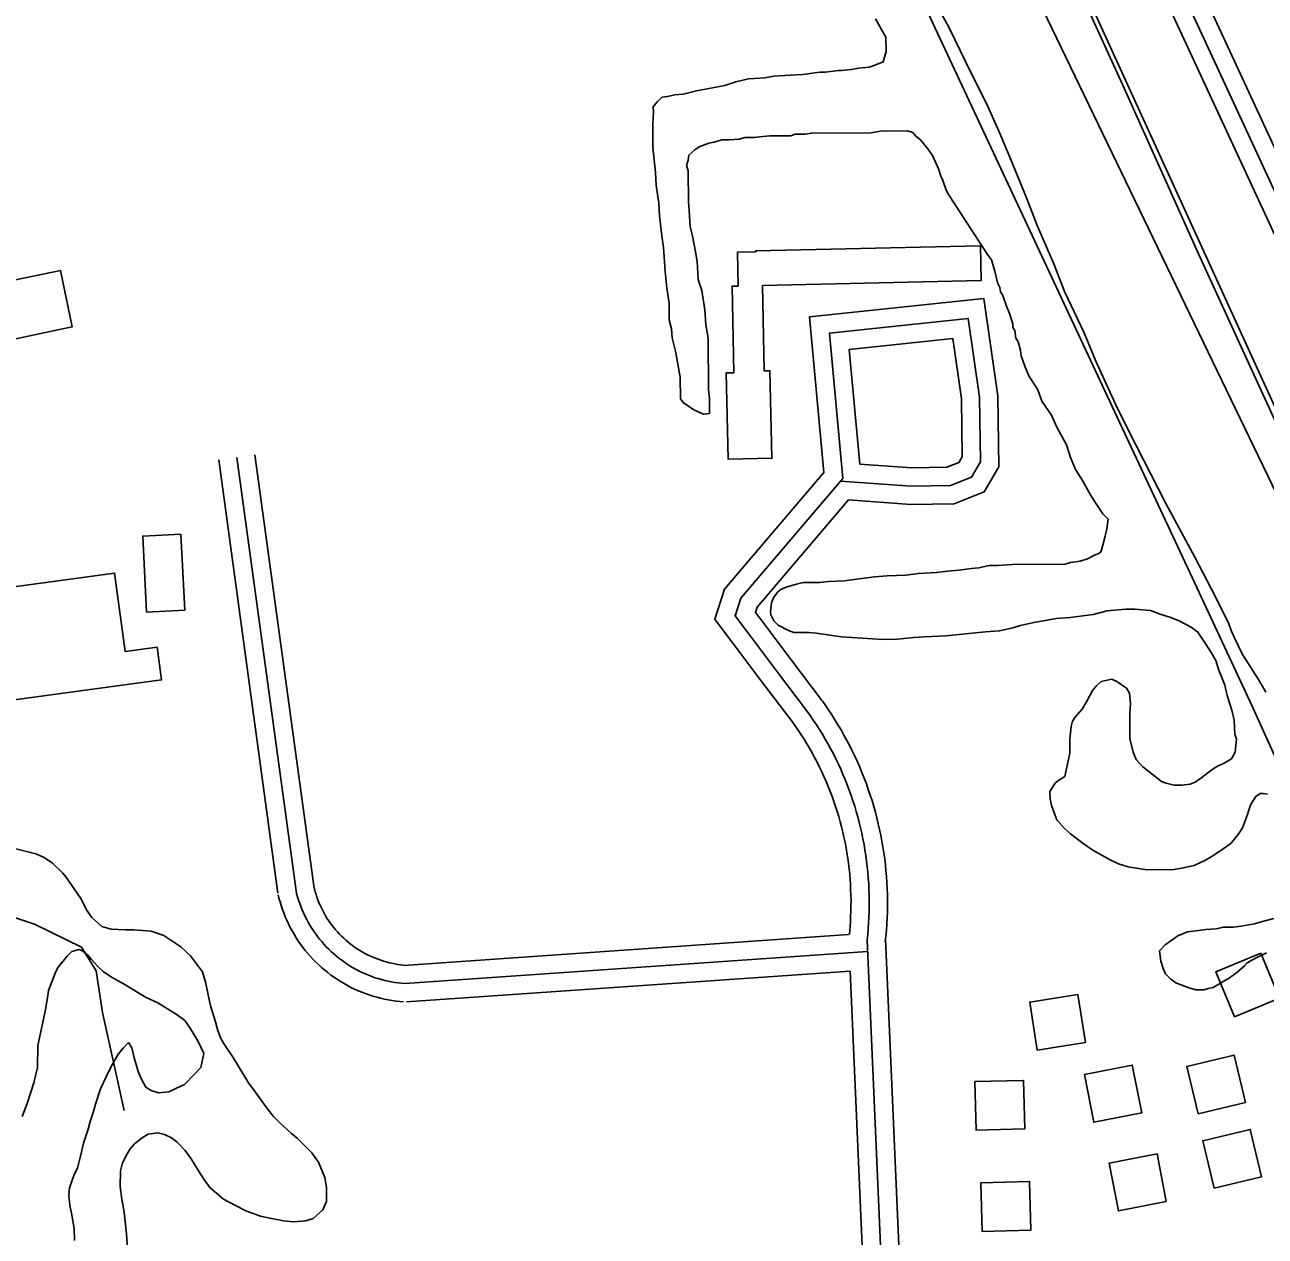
# Model space of a CAD drawing. Extents: x 3313442 to 3351311, y 721974 to 747360.
# Drawn here: x 3326444 to 3327462, y 736401 to 737395 of the extents above; entities that cross this region are included whole.
import ezdxf

# ---------------------------------------------------------------- set-up
doc = ezdxf.new("R2010")
doc.units = 0
for name, color, linetype in [('V-BLDG-OTLN', 7, 'Continuous'), ('V-RAIL-TRAK', 7, 'Continuous'), ('V-ROAD-CNTR', 7, 'Continuous'), ('V-SITE-VEGE', 7, 'Continuous'), ('V-TOPO-SHOR', 7, 'Continuous')]:
    doc.layers.add(name, color=color, linetype=linetype)

msp = doc.modelspace()

# ---------------------------------------------------------------- linework, layer by layer
at = {"layer": 'V-BLDG-OTLN'}
for points in [[(3327049.1, 737180.9), (3327050.7, 737110.7), (3327055.3, 737110.8), (3327057, 737039.1), (3327021, 737038.3), (3327019.4, 737109.1), (3327025.8, 737109.2), (3327024.2, 737180.3), (3327029.2, 737180.4), (3327028.6, 737208.1), (3327043.7, 737208.4), (3327043.7, 737209.3), (3327228.2, 737213.5), (3327228.8, 737185)], [(3326414.7, 737181), (3326472.8, 737193.2), (3326482.5, 737146.8), (3326424.5, 737134.6)], [(3326571.7, 736976.7), (3326574.9, 736914.4), (3326543.6, 736912.8), (3326540.4, 736975.1)], [(3326350.1, 736829.3), (3326337.7, 736920.4), (3326517.3, 736944.8), (3326526, 736880.5), (3326552.2, 736884.1), (3326555.9, 736857.1)], [(3327458.3, 736632.9), (3327421.4, 736617.6), (3327436.7, 736580.6), (3327473.6, 736596)], [(3327308.1, 736598.9), (3327268.6, 736592.7), (3327274.8, 736553.2), (3327314.3, 736559.4)], [(3327360.5, 736501.7), (3327352.8, 736540.9), (3327313.6, 736533.3), (3327321.2, 736494)], [(3327406.8, 736501), (3327445.7, 736510.3), (3327436.4, 736549.2), (3327397.5, 736539.9)], [(3327223.5, 736527.5), (3327224.5, 736487.5), (3327264.5, 736488.5), (3327263.5, 736528.4)], [(3327420, 736440), (3327458.9, 736449.3), (3327449.6, 736488.2), (3327410.7, 736478.9)], [(3327380.7, 736428.9), (3327373.1, 736468.2), (3327333.8, 736460.5), (3327341.5, 736421.3)], [(3327228.5, 736444.4), (3327229.5, 736404.4), (3327269.5, 736405.4), (3327268.5, 736445.4)]]:
    msp.add_lwpolyline(points, close=True, dxfattribs=at)
at = {"layer": 'V-RAIL-TRAK'}
for points in [[(3327407.2, 737206.7), (3327346, 737342.7), (3327255.2, 737542), (3327151.4, 737770.4), (3327055.5, 737980.5), (3327019.5, 738058.9), (3326965.1, 738177.2), (3326868.8, 738389.1), (3326793.1, 738556.9), (3326699.8, 738760.5), (3326584.4, 739013.9)], [(3327407.2, 737206.7), (3327546.6, 736902.6), (3327711.2, 736542), (3327854.4, 736231.1)]]:
    msp.add_lwpolyline(points, dxfattribs=at)
at = {"layer": 'V-ROAD-CNTR'}
for points in [[(3328479, 734877.1), (3327825, 736304.4), (3326995.4, 738119.3), (3326777.2, 738600.5)], [(3326912.1, 738468.3), (3327018.9, 738244.6), (3327212.6, 737813.3), (3327328.5, 737562.7), (3327539.8, 737106.8), (3327748.9, 736642.6), (3327981.7, 736133.7), (3328101.7, 735880.4), (3328340.2, 735352.9), (3328536.1, 734929.8)], [(3326898.6, 738461.8), (3327005.3, 738238.3), (3327198.9, 737807.1), (3327314.9, 737556.4), (3327526.2, 737100.6), (3327735.2, 736636.4), (3327968.1, 736127.4), (3328035.4, 735985.4)], [(3327396.4, 737452.1), (3327495.3, 737238.6)], [(3327099.6, 737027.3), (3327087.8, 737155.1), (3327230.9, 737170.3), (3327242.5, 737090.2), (3327243.2, 737032.1), (3327231.1, 737011.6), (3327206.7, 737001.7), (3327171, 737001.1), (3327119.8, 737004.8)], [(3327115.1, 737022.4), (3327104.1, 737141.8), (3327218.1, 737153.8), (3327227.5, 737089.1), (3327228.2, 737036.1), (3327220.8, 737023.6), (3327203.6, 737016.6), (3327171.4, 737016.1), (3327113.3, 737020.3)], [(3327129, 737034.2), (3327120.4, 737128.4), (3327205.4, 737137.4), (3327212.5, 737087.9), (3327213.1, 737040.1), (3327210.5, 737035.6), (3327200.6, 737031.6), (3327171.8, 737031.2), (3327129, 737034.2)], [(3326666.3, 736684.1), (3326617.7, 737039.7)], [(3326681.1, 736686.1), (3326632.6, 737041.8)], [(3326651.4, 736682.1), (3326602.9, 737037.7)], [(3327023, 736889.8), (3327010.1, 736907.1), (3327018.1, 736931.7), (3327099.6, 737027.3)], [(3327035, 736898.7), (3327026.7, 736909.8), (3327031.4, 736924.2), (3327115.1, 737022.4)], [(3327047, 736907.7), (3327043.4, 736912.5), (3327044.8, 736916.7), (3327119.8, 737004.8)], [(3327098.2, 736839.9), (3327072.7, 736873.7), (3327047.2, 736907.4), (3327047, 736907.7)], [(3327086.2, 736830.9), (3327060.7, 736864.6), (3327035.2, 736898.4), (3327035, 736898.7)], [(3327074.3, 736821.8), (3327048.7, 736855.6), (3327023.2, 736889.4), (3327023, 736889.7)], [(3327150, 736642.2), (3327150.5, 736646.9), (3327151, 736651.8), (3327151.3, 736656.7), (3327151.6, 736661.5), (3327151.8, 736666.4), (3327151.8, 736671.3), (3327151.9, 736676.2), (3327151.8, 736681.1), (3327151.6, 736686), (3327151.4, 736690.8), (3327151, 736695.7), (3327150.6, 736700.6), (3327150.1, 736705.4), (3327149.6, 736710.3), (3327148.9, 736715.1), (3327148.1, 736720), (3327147.3, 736724.8), (3327146.4, 736729.6), (3327145.4, 736734.4), (3327144.3, 736739.1), (3327143.2, 736743.9), (3327141.9, 736748.6), (3327140.6, 736753.3), (3327139.2, 736758), (3327137.7, 736762.6), (3327136.1, 736767.2), (3327134.5, 736771.8), (3327132.7, 736776.4), (3327130.9, 736781), (3327129.1, 736785.5), (3327127.1, 736789.9), (3327125.1, 736794.4), (3327122.9, 736798.8), (3327120.8, 736803.1), (3327118.5, 736807.5), (3327116.1, 736811.8), (3327113.7, 736816), (3327111.2, 736820.2), (3327108.7, 736824.4), (3327106.1, 736828.5), (3327103.4, 736832.6), (3327100.6, 736836.6), (3327098.5, 736839.6)], [(3327135.1, 736643.8), (3327135.6, 736648.4), (3327136, 736653), (3327136.3, 736657.6), (3327136.6, 736662.2), (3327136.8, 736666.8), (3327136.8, 736671.5), (3327136.9, 736676.1), (3327136.8, 736680.7), (3327136.6, 736685.3), (3327136.4, 736690), (3327136.1, 736694.6), (3327135.7, 736699.2), (3327135.2, 736703.8), (3327134.7, 736708.4), (3327134, 736713), (3327133.3, 736717.5), (3327132.6, 736722.1), (3327131.7, 736726.6), (3327130.7, 736731.2), (3327129.7, 736735.7), (3327128.6, 736740.2), (3327127.4, 736744.6), (3327126.2, 736749.1), (3327124.9, 736753.5), (3327123.4, 736757.9), (3327122, 736762.3), (3327120.4, 736766.7), (3327118.8, 736771), (3327117.1, 736775.3), (3327115.3, 736779.6), (3327113.4, 736783.8), (3327111.5, 736788), (3327109.5, 736792.2), (3327107.4, 736796.3), (3327105.3, 736800.4), (3327103, 736804.5), (3327100.8, 736808.5), (3327098.4, 736812.5), (3327096, 736816.4), (3327093.5, 736820.3), (3327090.9, 736824.2), (3327088.3, 736828), (3327086.2, 736830.9)], [(3327120.6, 736648.2), (3327121.4, 736658.5), (3327121.6, 736662.9), (3327121.8, 736667.3), (3327121.8, 736671.6), (3327121.9, 736676), (3327121.8, 736680.3), (3327121.6, 736684.7), (3327121.4, 736689.1), (3327121.1, 736693.4), (3327120.8, 736697.8), (3327120.3, 736702.1), (3327119.8, 736706.5), (3327119.2, 736710.8), (3327118.5, 736715.1), (3327117.8, 736719.4), (3327117, 736723.7), (3327116.1, 736728), (3327115.1, 736732.2), (3327114.1, 736736.5), (3327113, 736740.7), (3327111.8, 736744.9), (3327110.5, 736749.1), (3327109.2, 736753.2), (3327107.8, 736757.4), (3327106.3, 736761.5), (3327104.8, 736765.6), (3327103.2, 736769.6), (3327101.5, 736773.7), (3327099.7, 736777.7), (3327097.9, 736781.6), (3327096, 736785.6), (3327094.1, 736789.5), (3327092, 736793.3), (3327089.9, 736797.2), (3327087.8, 736801), (3327085.6, 736804.7), (3327083.3, 736808.4), (3327080.9, 736812.1), (3327078.5, 736815.8), (3327076, 736819.4), (3327074, 736822.2)], [(3326755.8, 736607.8), (3326753, 736608.1), (3326750.2, 736608.4), (3326747.4, 736608.8), (3326744.7, 736609.2), (3326741.9, 736609.8), (3326739.2, 736610.4), (3326736.5, 736611.1), (3326733.8, 736611.9), (3326731.1, 736612.7), (3326728.4, 736613.7), (3326725.8, 736614.7), (3326723.2, 736615.8), (3326720.7, 736616.9), (3326718.1, 736618.1), (3326715.6, 736619.4), (3326713.2, 736620.8), (3326710.8, 736622.2), (3326708.4, 736623.7), (3326706.1, 736625.3), (3326703.8, 736627), (3326701.5, 736628.7), (3326699.4, 736630.4), (3326697.2, 736632.2), (3326695.1, 736634.1), (3326693.1, 736636.1), (3326691.1, 736638.1), (3326689.2, 736640.1), (3326687.4, 736642.3), (3326685.6, 736644.4), (3326683.8, 736646.6), (3326682.2, 736648.9), (3326680.6, 736651.2), (3326679, 736653.5), (3326677.6, 736655.9), (3326676.2, 736658.4), (3326674.8, 736660.9), (3326673.6, 736663.4), (3326672.4, 736665.9), (3326671.3, 736668.5), (3326670.2, 736671.1), (3326669.3, 736673.7), (3326668.4, 736676.4), (3326667.6, 736679.1), (3326666.8, 736681.8), (3326666.3, 736684.1)], [(3326757, 736622.8), (3326754.5, 736623), (3326752.1, 736623.3), (3326749.7, 736623.6), (3326747.4, 736624), (3326745, 736624.5), (3326742.7, 736625), (3326740.4, 736625.6), (3326738.1, 736626.2), (3326735.9, 736627), (3326733.6, 736627.8), (3326731.4, 736628.6), (3326729.2, 736629.5), (3326727, 736630.5), (3326724.9, 736631.5), (3326722.7, 736632.6), (3326720.7, 736633.8), (3326718.6, 736635), (3326716.6, 736636.3), (3326714.6, 736637.6), (3326712.7, 736639), (3326710.8, 736640.5), (3326708.9, 736642), (3326707.1, 736643.5), (3326705.4, 736645.1), (3326703.7, 736646.8), (3326702, 736648.5), (3326700.4, 736650.2), (3326698.8, 736652), (3326697.3, 736653.8), (3326695.8, 736655.7), (3326694.4, 736657.6), (3326693, 736659.6), (3326691.7, 736661.6), (3326690.5, 736663.6), (3326689.3, 736665.7), (3326688.2, 736667.8), (3326687.1, 736669.9), (3326686.1, 736672.1), (3326685.1, 736674.2), (3326684.3, 736676.5), (3326683.4, 736678.7), (3326682.7, 736681), (3326682, 736683.2), (3326681.4, 736685.6), (3326680.9, 736687.7)], [(3326754.6, 736592.9), (3326751.6, 736593.1), (3326748.4, 736593.5), (3326745.2, 736593.9), (3326742, 736594.5), (3326738.8, 736595.1), (3326735.6, 736595.8), (3326732.5, 736596.6), (3326729.4, 736597.5), (3326726.3, 736598.5), (3326723.3, 736599.6), (3326720.2, 736600.7), (3326717.3, 736602), (3326714.3, 736603.3), (3326711.4, 736604.7), (3326708.5, 736606.2), (3326705.7, 736607.8), (3326702.9, 736609.5), (3326700.2, 736611.2), (3326697.5, 736613), (3326694.9, 736614.9), (3326692.3, 736616.9), (3326689.8, 736618.9), (3326687.3, 736621), (3326684.9, 736623.2), (3326682.6, 736625.4), (3326680.3, 736627.7), (3326678.1, 736630.1), (3326676, 736632.5), (3326673.9, 736635), (3326671.9, 736637.6), (3326670, 736640.2), (3326668.1, 736642.8), (3326666.4, 736645.5), (3326664.7, 736648.3), (3326663.1, 736651.1), (3326661.5, 736653.9), (3326660.1, 736656.8), (3326658.7, 736659.8), (3326657.4, 736662.7), (3326656.2, 736665.8), (3326655.1, 736668.8), (3326654.1, 736671.9), (3326653.2, 736675), (3326652.3, 736678.1), (3326651.7, 736680.6)], [(3327119.9, 736648.1), (3326754.8, 736622.8)], [(3327172.5, 735784.9), (3327135.1, 736643.8)], [(3327165.7, 736286), (3327150.1, 736644.4)], [(3327135.5, 736634.2), (3326755.8, 736607.8)], [(3327121.2, 736618.1), (3326756.9, 736592.9)], [(3327149.8, 735960.3), (3327121.2, 736618.1)]]:
    msp.add_lwpolyline(points, dxfattribs=at)
at = {"layer": 'V-SITE-VEGE'}
for points in [[(3327188.2, 737418.5), (3327202.5, 737392.3), (3327220.6, 737355.2), (3327233, 737330.2), (3327243.6, 737307), (3327252.3, 737286.3), (3327266, 737252.8), (3327274.8, 737230.2), (3327288.5, 737198.5), (3327297.2, 737176), (3327313.4, 737141.9), (3327322.8, 737118.7), (3327338.9, 737083.4), (3327350.1, 737060.8), (3327380, 737002.4), (3327404.2, 736957.9), (3327417.8, 736931.7), (3327425.3, 736917.1), (3327432.1, 736903.1), (3327434, 736897.6), (3327436.5, 736892.1), (3327443.3, 736878.1), (3327456.3, 736857.4), (3327462.5, 736847.1)], [(3326988.7, 737287.9), (3326988.1, 737283.6), (3326986.9, 737279.3), (3326988.2, 737275), (3326988.4, 737249.9), (3326989.1, 737242), (3326989.8, 737229.2), (3326991.7, 737221.2), (3326994.2, 737208.4), (3326995.5, 737200.5), (3326996.3, 737185.8), (3326999.4, 737176.6), (3327002, 737160.8), (3327002.7, 737148.5), (3327004.6, 737137.5), (3327004.9, 737095.4), (3327005.6, 737088), (3327005.7, 737075.8), (3327000.8, 737075.1), (3326992.8, 737078.7), (3326984.2, 737084.8), (3326981.8, 737087.8), (3326981.6, 737105.6), (3326977.8, 737126.9), (3326975.2, 737137.9), (3326974.6, 737145.3), (3326972.7, 737152.6), (3326972.6, 737166), (3326970.6, 737178.9), (3326969.3, 737192.3), (3326967.9, 737211.9), (3326966.6, 737221.6), (3326964.6, 737238.1), (3326964, 737248.5), (3326962, 737263.2), (3326961.3, 737273.6), (3326959.3, 737294.4), (3326959.1, 737313.3), (3326959.7, 737323.1), (3326959.6, 737327.4), (3326962.7, 737331.7), (3326966.9, 737335.4), (3326971.2, 737336), (3326977.3, 737337.3), (3326984, 737338), (3326995, 737340.5), (3327018.2, 737345), (3327027.4, 737348.1), (3327037.7, 737350.6), (3327042.6, 737350.7), (3327051.2, 737351.4), (3327058.5, 737352.6), (3327072, 737353.4), (3327082.4, 737354.1), (3327096.4, 737356), (3327100.7, 737356), (3327111.7, 737357.3), (3327114.1, 737357.4), (3327122.1, 737358), (3327128.2, 737359.3), (3327136.7, 737360), (3327142.2, 737361.9), (3327148.3, 737364.4), (3327150.7, 737373), (3327150.6, 737384.6), (3327141.9, 737399.8)], [(3327114.2, 736892.6), (3327093.4, 736895.5), (3327087.3, 736896), (3327075, 736895.9), (3327070.7, 736897.7), (3327062.1, 736902), (3327058.4, 736905.6), (3327056, 736910.5), (3327055.9, 736912.9), (3327056.5, 736920.3), (3327058.3, 736924.6), (3327061.9, 736929.5), (3327064.4, 736931.3), (3327068.6, 736933.2), (3327077.2, 736935.7), (3327082.7, 736937), (3327096.1, 736937.1), (3327103.4, 736937.8), (3327116.3, 736938.5), (3327141.3, 736941.7), (3327151.7, 736942.4), (3327167, 736943.2), (3327177.4, 736944.5), (3327192.1, 736945.2), (3327201.2, 736946.5), (3327210.4, 736947.2), (3327220.8, 736948.5), (3327226.9, 736949.1), (3327235.4, 736951), (3327242.2, 736951.1), (3327254.4, 736951.8), (3327297.8, 736952.2), (3327302.1, 736953.4), (3327310, 736954.7), (3327316.1, 736956.6), (3327322.2, 736959.7), (3327325.2, 736960.9), (3327327.1, 736962.2), (3327327.7, 736964.6), (3327330.6, 736975.1), (3327331.8, 736981.2), (3327333, 736989.1), (3327328.7, 736993.4), (3327322.5, 737002.5), (3327318.7, 737008.6), (3327311.9, 737020.8), (3327306.3, 737029.9), (3327302, 737039.6), (3327298.8, 737050), (3327290.8, 737064.6), (3327286.4, 737074.4), (3327278.4, 737085.9), (3327275.2, 737095.1), (3327267.8, 737106.6), (3327264.7, 737114.6), (3327261.6, 737123.1), (3327260.9, 737127.4), (3327259, 737134.7), (3327257.2, 737137.7), (3327256.5, 737143.9), (3327254.6, 737146.3), (3327254.6, 737149.3), (3327254, 737151.8), (3327252.1, 737157.9), (3327249.6, 737164), (3327246.5, 737172.5), (3327244.6, 737175.6), (3327244, 737179.2), (3327242.1, 737182.9), (3327240.2, 737191.4), (3327237.1, 737201.8), (3327234.6, 737205.4), (3327202.4, 737254.7), (3327199.9, 737259), (3327197.4, 737266.9), (3327195.6, 737270.6), (3327193.7, 737276.7), (3327188.7, 737287.6), (3327185, 737293.1), (3327178.8, 737300.4), (3327175.1, 737303.4), (3327172.6, 737306.5), (3327168.3, 737307.7), (3327145.7, 737307.5), (3327138.4, 737306.2), (3327089.5, 737305.8), (3327084, 737305.1), (3327076, 737305.1), (3327072.4, 737303.8), (3327055.2, 737303.7), (3327046.7, 737303), (3327042.4, 737302.4), (3327035.1, 737302.3), (3327030.2, 737301), (3327021.6, 737300.4), (3327016.1, 737300.3), (3327009.4, 737298.4), (3327005.1, 737297.8), (3326997.2, 737294.7), (3326993.6, 737292.2), (3326988.7, 737287.9)], [(3327463.8, 736763.3), (3327460.1, 736763.9), (3327457.7, 736763.9), (3327454.1, 736761.4), (3327449.8, 736754.6), (3327447.4, 736746.7), (3327443.2, 736735.6), (3327439.6, 736730.1), (3327433.6, 736722.7), (3327427.5, 736718.4), (3327419, 736712.8), (3327412.9, 736709.1), (3327403.7, 736704.7), (3327394.6, 736702.8), (3327387.3, 736701.5), (3327364.6, 736701.3), (3327349.3, 736703.7), (3327341.4, 736706.1), (3327334, 736709.7), (3327320.5, 736717.5), (3327312.5, 736722.9), (3327302, 736730.8), (3327297.1, 736735.1), (3327290.9, 736742.3), (3327289.1, 736746.6), (3327286.5, 736753.9), (3327285.3, 736759.4), (3327285.2, 736765.5), (3327287, 736768.6), (3327289.5, 736772.3), (3327292.5, 736774.8), (3327297.4, 736777.9), (3327301.5, 736796.9), (3327301.4, 736808.5), (3327302.5, 736818.9), (3327303.7, 736823.2), (3327305.5, 736826.2), (3327311.6, 736833), (3327315.2, 736839.2), (3327320, 736848.4), (3327323.1, 736852.1), (3327327.3, 736855.8), (3327329.8, 736856.4), (3327335.9, 736857.7), (3327340.2, 736855.9), (3327348.1, 736850.4), (3327350.6, 736846.2), (3327351.3, 736837.6), (3327350.8, 736829.7), (3327350.9, 736808.9), (3327353.5, 736797.9), (3327356, 736791.8), (3327361.5, 736785.7), (3327376.9, 736773.6), (3327380.6, 736772.4), (3327387.3, 736770.6), (3327393.4, 736770.7), (3327400.2, 736771.4), (3327404.4, 736773.2), (3327409.9, 736776.9), (3327418.4, 736783.7), (3327422.7, 736786.2), (3327428.1, 736788.7), (3327434.2, 736792.4), (3327437.2, 736797.9), (3327438.4, 736808.4), (3327437.1, 736812.6), (3327436.4, 736824.2), (3327434.5, 736832.2), (3327430.8, 736844.4), (3327428.9, 736852.9), (3327423.9, 736865.1), (3327421.4, 736873), (3327417.6, 736879.7), (3327413.3, 736886.4), (3327406.5, 736896.2), (3327401, 736900.4), (3327391.7, 736905.2), (3327384.4, 736908.2), (3327375.8, 736911.2), (3327367.8, 736914.2), (3327355, 736915.3), (3327347.6, 736915.3), (3327332.3, 736913.9), (3327320.8, 736910.8), (3327301.8, 736908.2), (3327290.2, 736907.5), (3327279.8, 736905.5), (3327271.9, 736904.3), (3327260.9, 736901.7), (3327254.8, 736899.8), (3327243.8, 736897.3), (3327232.2, 736896.6), (3327199.8, 736893.3), (3327182.1, 736892.5), (3327173.5, 736891.8), (3327160.1, 736890.5), (3327147.9, 736890.4), (3327114.2, 736892.6)], [(3326418.7, 736722.7), (3326452.6, 736714.4), (3326459.5, 736711.3), (3326466.3, 736706.8), (3326474.9, 736698.4), (3326477.2, 736695.6), (3326489.6, 736677.7), (3326494.8, 736667.5), (3326498.6, 736662.2), (3326506.9, 736654.8), (3326514.6, 736652.6), (3326526.2, 736651.9), (3326533, 736651.9), (3326547.3, 736650.9), (3326557.8, 736647.3), (3326571.8, 736638), (3326579.6, 736630.7), (3326589.4, 736617.4), (3326592.3, 736608), (3326595.2, 736593.5), (3326596.4, 736588.7), (3326600.2, 736576.5), (3326601.7, 736570.3), (3326604.3, 736563.2), (3326607.2, 736558.1), (3326614.1, 736547.9), (3326627.3, 736526.4)], [(3327463, 736633), (3327455.1, 736629.3), (3327451.5, 736627.4), (3327447.2, 736625), (3327444.8, 736622.5), (3327438.7, 736616.9), (3327432.6, 736612.6), (3327419.2, 736604.6), (3327415, 736603.9), (3327411.9, 736602.7), (3327405.2, 736602.6), (3327399.1, 736604.4), (3327388.6, 736608.6), (3327384.3, 736611.6), (3327380, 736615.9), (3327378.1, 736620.1), (3327376.2, 736626.2), (3327375, 736634.8), (3327379.8, 736639.7), (3327390.1, 736647.1), (3327398.1, 736650.2), (3327407.2, 736651.5), (3327413.3, 736652.2), (3327421.9, 736652.9), (3327427.4, 736654.2), (3327436, 736654.2), (3327442.1, 736654.9), (3327448.2, 736656.2), (3327453.1, 736656.8), (3327461.6, 736659.3), (3327468.9, 736661.2)], [(3326491.8, 736477), (3326495.7, 736488.4), (3326497.3, 736494.6), (3326500.1, 736502.9), (3326501.8, 736508.9), (3326505.7, 736521.4), (3326510.4, 736531.4), (3326514.1, 736538.6), (3326520.2, 736550), (3326524.7, 736555.2), (3326528.7, 736559.4), (3326531.6, 736555.2), (3326533, 736548.1), (3326536.8, 736535.6), (3326539.4, 736529.4), (3326542.9, 736522.9), (3326547.5, 736520.1), (3326553.5, 736518.1), (3326562, 736519), (3326568.2, 736521.9), (3326574.7, 736525.1), (3326582.6, 736533.2), (3326588, 736538.9), (3326590.7, 736550.6), (3326585.8, 736561), (3326578.9, 736572.1), (3326574.9, 736577.5), (3326568.6, 736582.2), (3326552.9, 736592.1), (3326543.2, 736596.5), (3326536.3, 736600.5), (3326525.2, 736607.5), (3326517.7, 736611.4), (3326514, 736613.7), (3326508, 736617.9), (3326503.7, 736621.8), (3326498.3, 736627.7), (3326495.1, 736631.4), (3326490.5, 736635.1), (3326488.2, 736635.9), (3326482.3, 736634.2), (3326478.3, 736630.4), (3326471, 736621.3), (3326469, 736617.8), (3326463.2, 736602.2), (3326462.4, 736598.2), (3326460.5, 736586.2), (3326454.2, 736556.9), (3326454, 736538.9), (3326451, 736526.4), (3326445.7, 736509.3), (3326441.6, 736498.7)], [(3326627.3, 736526.4), (3326632.8, 736519), (3326642.6, 736505.2), (3326647.8, 736498.7), (3326652.6, 736493.9), (3326662.7, 736484.9), (3326667.2, 736480.9), (3326679.3, 736468.8), (3326684.7, 736461.2), (3326690, 736448.7), (3326691.2, 736440.5), (3326691.3, 736429.1), (3326688.2, 736422.2), (3326680.3, 736415.1), (3326674.3, 736413), (3326663.8, 736412.4), (3326656.1, 736413.2), (3326644.7, 736415.3), (3326637, 736417), (3326625.1, 736421.4), (3326616.5, 736425.6), (3326606.8, 736431), (3326595.6, 736440.5), (3326590.7, 736447.3), (3326586.1, 736454.1), (3326580.1, 736464), (3326575.2, 736470.8), (3326568.3, 736478.1), (3326564, 736481.2), (3326558.3, 736484), (3326552.9, 736485.4), (3326544.9, 736484.2), (3326540.1, 736481.3), (3326533.6, 736476.2), (3326530.2, 736472.1), (3326527.7, 736468.1), (3326523.8, 736460.7), (3326522.1, 736454.2)], [(3326484.5, 736397), (3326484.1, 736406.9), (3326482, 736419.4), (3326480.5, 736425.7), (3326479.9, 736433.9), (3326480.4, 736440.2), (3326483.8, 736450.4), (3326486.8, 736456.7), (3326489.9, 736468.4), (3326491.8, 736477)], [(3326522.1, 736454.2), (3326521.9, 736441.4), (3326523.2, 736430.9), (3326525.2, 736420.1), (3326527.1, 736402.4), (3326528, 736389.7)]]:
    msp.add_lwpolyline(points, dxfattribs=at)
at = {"layer": 'V-TOPO-SHOR'}
for points in [[(3326893.2, 738037.7), (3326914.2, 738018.9), (3326931.9, 737987), (3326956.2, 737924.9), (3326983.1, 737840.7), (3327077.7, 737634.5), (3327399.9, 736945.4)], [(3327482.7, 736986), (3327256.9, 737454.3), (3327036.3, 737941.4), (3326994.1, 738013.4)], [(3327399.9, 736945.4), (3327451.2, 736835.6), (3327537.9, 736644.4), (3327601.3, 736498.7), (3327701.9, 736285.3), (3327794.4, 736054.8)], [(3326525.2, 736503.6), (3326507.5, 736584), (3326502.3, 736618.3), (3326490.2, 736637.7), (3326451.6, 736656.7), (3326417.8, 736667.9)]]:
    msp.add_lwpolyline(points, dxfattribs=at)

doc.saveas('drawing.dxf')
